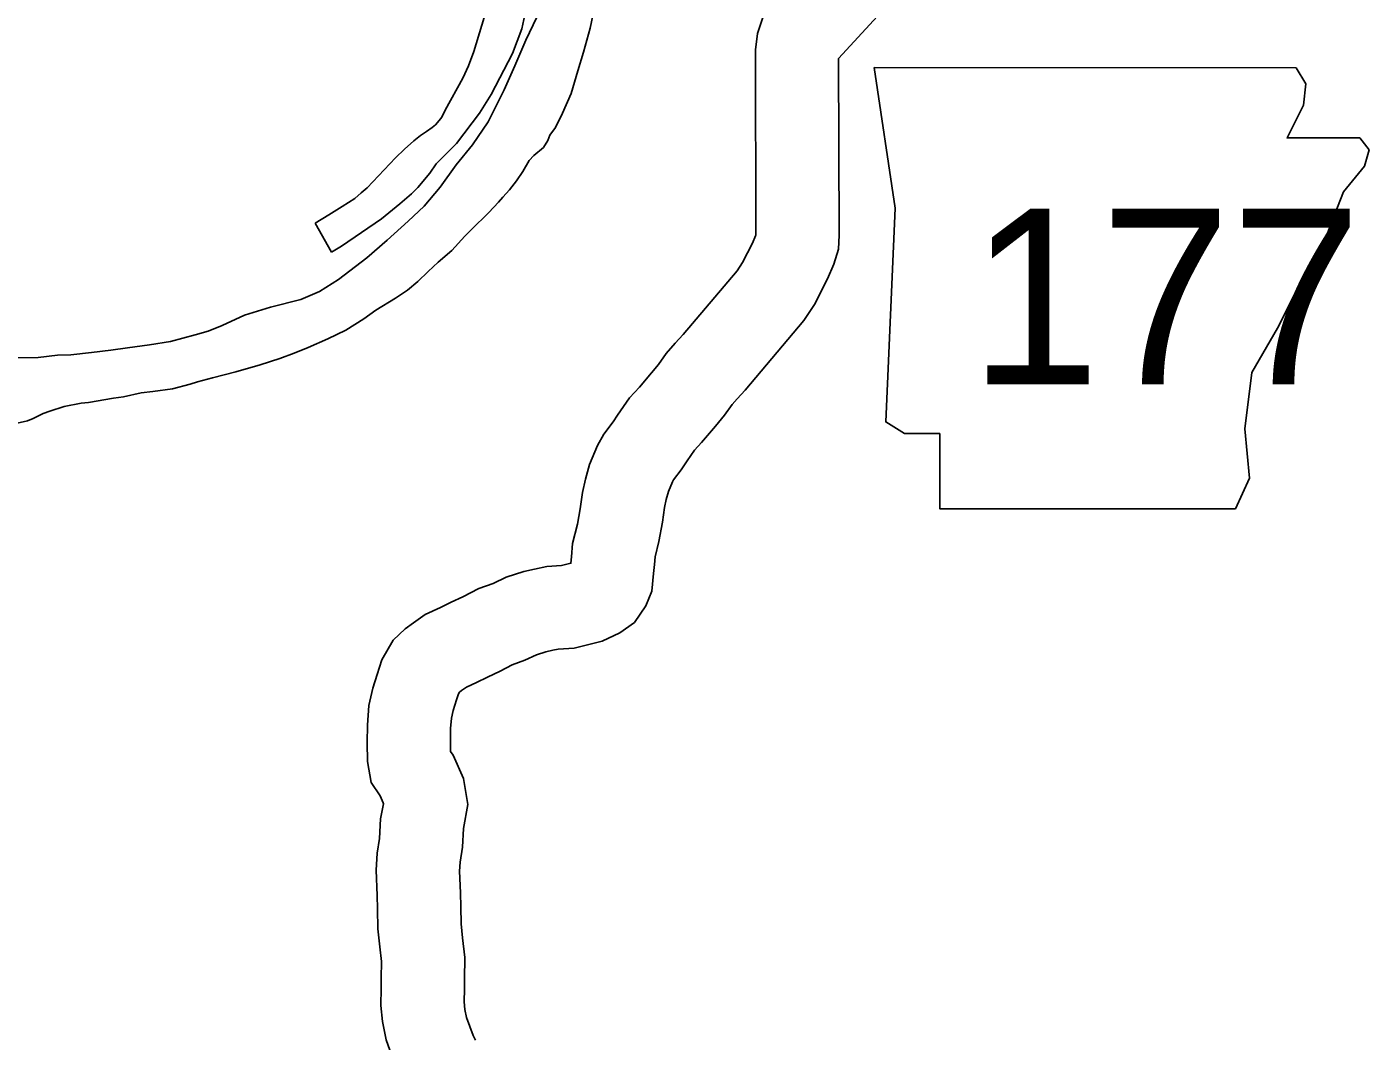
# Model space of a CAD drawing. Extents: x 1377389 to 1380723, y 1168351 to 1170484.
# Drawn here: x 1377588.4 to 1377636.78, y 1170024.95 to 1170061.52 of the extents above; entities that cross this region are included whole.
import ezdxf

# ---------------------------------------------------------------- set-up
doc = ezdxf.new("R2010")
doc.units = 0
doc.layers.add('B_Fill', color=7, linetype='Continuous')

msp = doc.modelspace()

# ---------------------------------------------------------------- linework, layer by layer
at = {"layer": 'B_Fill'}
for p, q in [((1377604.509, 1170060.633), (1377605.082, 1170062.54)), ((1377606.418, 1170062.287), (1377606.24, 1170061.442)), ((1377606.24, 1170061.442), (1377605.902, 1170060.559)), ((1377604.32, 1170060.112), (1377604.509, 1170060.633)), ((1377604.113, 1170059.666), (1377604.32, 1170060.112)), ((1377605.902, 1170060.559), (1377605.131, 1170059.074)), ((1377603.476, 1170058.507), (1377604.113, 1170059.666)), ((1377605.131, 1170059.074), (1377604.718, 1170058.407)), ((1377603.258, 1170058.142), (1377603.356, 1170058.262)), ((1377603.356, 1170058.262), (1377603.476, 1170058.507)), ((1377604.718, 1170058.407), (1377603.882, 1170057.317)), ((1377602.583, 1170057.603), (1377602.807, 1170057.745)), ((1377602.807, 1170057.745), (1377603.008, 1170057.892)), ((1377603.008, 1170057.892), (1377603.127, 1170057.988)), ((1377603.127, 1170057.988), (1377603.258, 1170058.142)), ((1377602.017, 1170057.108), (1377602.344, 1170057.413)), ((1377602.344, 1170057.413), (1377602.583, 1170057.603)), ((1377603.882, 1170057.317), (1377603.149, 1170056.584)), ((1377600.668, 1170055.715), (1377601.684, 1170056.79)), ((1377601.684, 1170056.79), (1377602.017, 1170057.108)), ((1377602.923, 1170056.246), (1377602.492, 1170055.729)), ((1377603.149, 1170056.584), (1377602.923, 1170056.246)), ((1377599.759, 1170055.034), (1377600.216, 1170055.334)), ((1377600.216, 1170055.334), (1377600.45, 1170055.529)), ((1377600.45, 1170055.529), (1377600.668, 1170055.715)), ((1377602.265, 1170055.494), (1377601.848, 1170055.141)), ((1377602.492, 1170055.729), (1377602.265, 1170055.494)), ((1377599.28, 1170054.74), (1377599.759, 1170055.034)), ((1377601.848, 1170055.141), (1377601.182, 1170054.596)), ((1377598.793, 1170054.44), (1377599.28, 1170054.74)), ((1377599.375, 1170053.389), (1377598.793, 1170054.44)), ((1377601.182, 1170054.596), (1377599.739, 1170053.608)), ((1377599.739, 1170053.608), (1377599.375, 1170053.389))]:
    msp.add_line(p, q, dxfattribs=at)
for points in [[(1377622.153, 1170065.263), (1377617.661, 1170060.376), (1377617.674, 1170054.011), (1377617.652, 1170053.504), (1377617.492, 1170052.96), (1377617.265, 1170052.433), (1377616.785, 1170051.504), (1377616.404, 1170050.926), (1377614.291, 1170048.421), (1377613.997, 1170048.111), (1377613.818, 1170047.901), (1377613.552, 1170047.518), (1377613.217, 1170047.118), (1377612.721, 1170046.53), (1377612.463, 1170046.258), (1377612.196, 1170045.866), (1377611.987, 1170045.541), (1377611.709, 1170045.183), (1377611.671, 1170045.113), (1377611.523, 1170044.761), (1377611.447, 1170044.482), (1377611.378, 1170044.184), (1377611.307, 1170043.664), (1377611.178, 1170042.963), (1377611.042, 1170042.412), (1377611.02, 1170042.135), (1377610.987, 1170041.814), (1377610.927, 1170041.174), (1377610.708, 1170040.646), (1377610.307, 1170040.047), (1377609.771, 1170039.669), (1377609.141, 1170039.367), (1377608.124, 1170039.12), (1377607.555, 1170039.086), (1377607.364, 1170039.045), (1377607.105, 1170038.983), (1377606.77, 1170038.878), (1377606.351, 1170038.679), (1377605.892, 1170038.516), (1377605.458, 1170038.289), (1377604.998, 1170038.07), (1377604.608, 1170037.878), (1377604.25, 1170037.711), (1377604.07, 1170037.588), (1377603.989, 1170037.528), (1377603.96, 1170037.476), (1377603.887, 1170037.252), (1377603.766, 1170036.873), (1377603.7, 1170036.597), (1377603.675, 1170036.224), (1377603.67, 1170035.708), (1377603.672, 1170035.396), (1377603.766, 1170035.255), (1377604.14, 1170034.419), (1377604.297, 1170033.478), (1377604.135, 1170032.614), (1377604.103, 1170031.941), (1377604.015, 1170031.399), (1377603.996, 1170031.076), (1377604.024, 1170030.299), (1377604.037, 1170029.789), (1377604.052, 1170029.18), (1377604.1, 1170028.673), (1377604.185, 1170027.97), (1377604.171, 1170027.185), (1377604.17, 1170026.84), (1377604.164, 1170026.363), (1377604.19, 1170026.086), (1377604.245, 1170025.805), (1377604.485, 1170025.148), (1377604.569, 1170024.983)], [(1377606.782, 1170061.861), (1377606.383, 1170061.04), (1377605.986, 1170060.109), (1377605.608, 1170059.248), (1377605.028, 1170058.093), (1377604.459, 1170057.267), (1377603.868, 1170056.542), (1377603.299, 1170055.737), (1377602.717, 1170055.051), (1377602.141, 1170054.506), (1377601.389, 1170053.827), (1377600.656, 1170053.188), (1377599.637, 1170052.412), (1377598.949, 1170051.974), (1377598.277, 1170051.687), (1377597.185, 1170051.41), (1377596.243, 1170051.126), (1377595.434, 1170050.745), (1377594.94, 1170050.543), (1377594.463, 1170050.411), (1377593.571, 1170050.169), (1377592.825, 1170050.05), (1377592.028, 1170049.95), (1377591.421, 1170049.865), (1377590.734, 1170049.778), (1377589.987, 1170049.689), (1377589.498, 1170049.677), (1377588.801, 1170049.6), (1377587.433, 1170049.586)], [(1377614.987, 1170062.03), (1377614.732, 1170061.277), (1377614.66, 1170060.69), (1377614.674, 1170054.074), (1377614.671, 1170053.999), (1377614.665, 1170053.979), (1377614.552, 1170053.716), (1377614.193, 1170053.022), (1377613.997, 1170052.725), (1377612.055, 1170050.423), (1377611.765, 1170050.117), (1377611.44, 1170049.735), (1377611.166, 1170049.342), (1377610.92, 1170049.048), (1377610.484, 1170048.531), (1377610.12, 1170048.147), (1377609.693, 1170047.52), (1377609.536, 1170047.275), (1377609.194, 1170046.836), (1377608.966, 1170046.42), (1377608.68, 1170045.74), (1377608.536, 1170045.212), (1377608.424, 1170044.725), (1377608.344, 1170044.139), (1377608.244, 1170043.593), (1377608.071, 1170042.894), (1377608.032, 1170042.409), (1377608.009, 1170042.18), (1377607.675, 1170042.099), (1377607.148, 1170042.066), (1377606.703, 1170041.971), (1377606.307, 1170041.877), (1377605.671, 1170041.677), (1377605.202, 1170041.454), (1377604.69, 1170041.272), (1377604.119, 1170040.974), (1377603.69, 1170040.77), (1377603.311, 1170040.583), (1377602.761, 1170040.327), (1377602.332, 1170040.034), (1377602.038, 1170039.816), (1377601.606, 1170039.404), (1377601.2, 1170038.693), (1377601.031, 1170038.17), (1377600.875, 1170037.681), (1377600.724, 1170037.05), (1377600.676, 1170036.34), (1377600.669, 1170035.714), (1377600.674, 1170035.031), (1377600.811, 1170034.276), (1377601.131, 1170033.798), (1377601.244, 1170033.545), (1377601.251, 1170033.508), (1377601.148, 1170032.964), (1377601.115, 1170032.253), (1377601.03, 1170031.73), (1377600.993, 1170031.11), (1377601.026, 1170030.206), (1377601.038, 1170029.715), (1377601.056, 1170029.003), (1377601.117, 1170028.351), (1377601.182, 1170027.816), (1377601.171, 1170027.218), (1377601.17, 1170026.863), (1377601.163, 1170026.238), (1377601.218, 1170025.656), (1377601.346, 1170025), (1377601.728, 1170023.95)], [(1377605.4, 1170055.198), (1377605.555, 1170055.372), (1377605.798, 1170055.638), (1377606.05, 1170055.965), (1377606.271, 1170056.301), (1377606.501, 1170056.697), (1377606.676, 1170056.882), (1377607.018, 1170057.17), (1377607.182, 1170057.425), (1377607.247, 1170057.607), (1377607.45, 1170057.882), (1377607.707, 1170058.399), (1377608.019, 1170059.108), (1377608.258, 1170059.935), (1377608.461, 1170060.601), (1377608.699, 1170061.468), (1377608.798, 1170061.921)], [(1377587.942, 1170047.205), (1377588.419, 1170047.317), (1377588.626, 1170047.393), (1377588.992, 1170047.572), (1377589.229, 1170047.658), (1377589.744, 1170047.831), (1377590.36, 1170047.946), (1377590.619, 1170047.973), (1377591.524, 1170048.125), (1377591.882, 1170048.184), (1377592.518, 1170048.32), (1377592.936, 1170048.37), (1377593.653, 1170048.468), (1377594.288, 1170048.634), (1377594.545, 1170048.721), (1377595.091, 1170048.864), (1377595.935, 1170049.085), (1377596.807, 1170049.327), (1377597.52, 1170049.565), (1377598.035, 1170049.748), (1377598.539, 1170049.961), (1377599.251, 1170050.269), (1377599.892, 1170050.585), (1377600.541, 1170050.992), (1377600.983, 1170051.303), (1377601.691, 1170051.741), (1377602.123, 1170052.022), (1377602.495, 1170052.342), (1377602.865, 1170052.692), (1377603.227, 1170053.031), (1377603.715, 1170053.454), (1377604.192, 1170053.976), (1377604.416, 1170054.202), (1377605.05, 1170054.819), (1377605.4, 1170055.198)]]:
    msp.add_lwpolyline(points, dxfattribs=at)
msp.add_lwpolyline([(1377618.936, 1170060.049), (1377619.697, 1170054.974), (1377619.359, 1170047.276), (1377620.035, 1170046.853), (1377621.304, 1170046.853), (1377621.304, 1170044.146), (1377631.963, 1170044.146), (1377632.47, 1170045.246), (1377632.301, 1170047.022), (1377632.555, 1170049.052), (1377633.485, 1170050.659), (1377634.077, 1170051.844), (1377634.923, 1170053.113), (1377635.431, 1170054.466), (1377635.854, 1170055.566), (1377636.615, 1170056.496), (1377636.784, 1170057.088), (1377636.446, 1170057.511), (1377633.824, 1170057.511), (1377634.416, 1170058.695), (1377634.5, 1170059.457), (1377634.149, 1170060.041)], close=True, dxfattribs=at)

# ---------------------------------------------------------------- texts
msp.add_text('177', height=6.336, dxfattribs=at).set_placement((1377622.375, 1170048.624))

doc.saveas('drawing.dxf')
